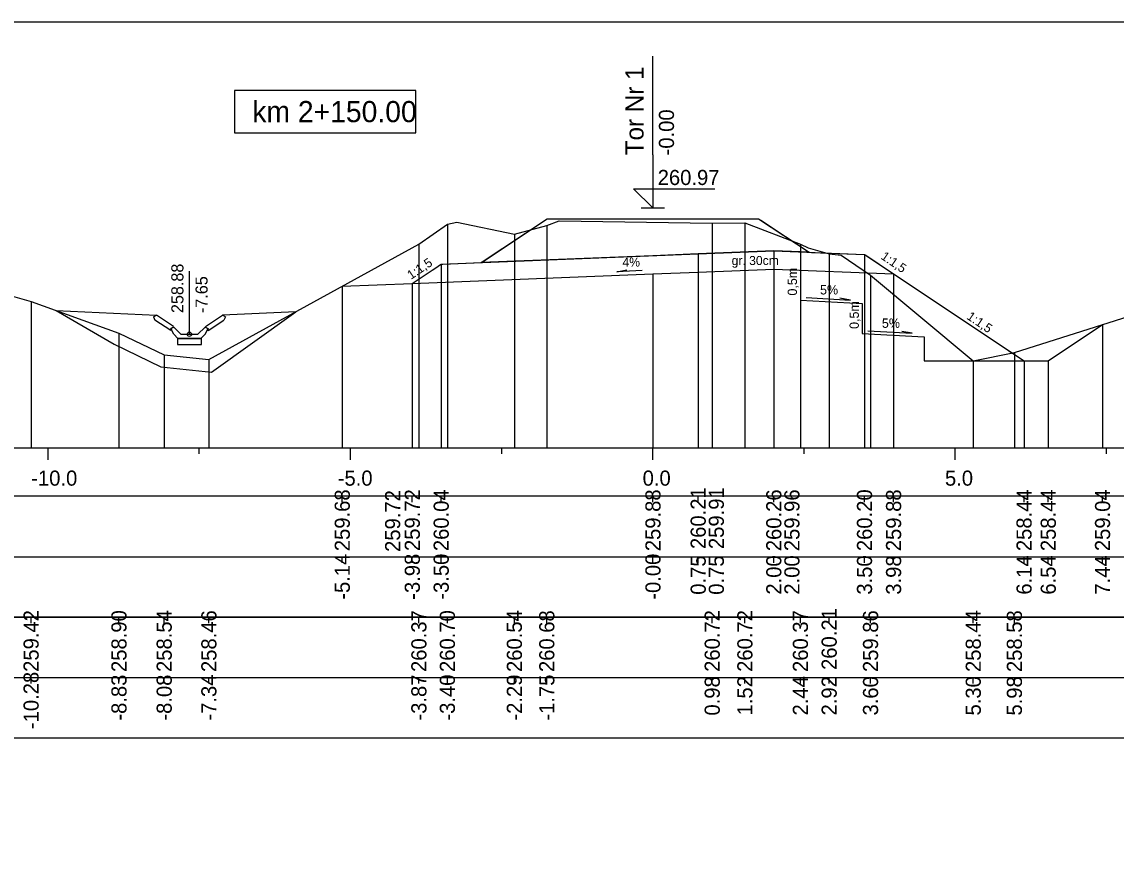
# Model space of a CAD drawing. Extents: x 6516023 to 6560129, y 5513077 to 5529206.
# Drawn here: x 6517187.83 to 6517205.92, y 5513378.96 to 5513392.77 of the extents above; entities that cross this region are included whole.
import ezdxf

# ---------------------------------------------------------------- set-up
doc = ezdxf.new("R2010")
doc.units = 0
for name, color, linetype in [('IR_default', 7, 'Continuous'), ('TOR_PRZEK_P-komponent', 7, 'Continuous'), ('TOR_PRZEK_P-odwodnienie', 7, 'Continuous'), ('TOR_PRZEK_P-opisy', 7, 'Continuous'), ('TOR_PRZEK_P-schodkowanie+wymiana', 7, 'Continuous'), ('TOR_PRZEK_P-tabelka istniejace', 7, 'Continuous'), ('TOR_PRZEK_P-tabelka projektowane', 7, 'Continuous'), ('TOR_PRZEK_P-teren istniejacy', 7, 'Continuous'), ('TOR_PRZEK_P-tory projektowane', 7, 'Continuous'), ('TOR_PRZEK_P-uklad odniesienia', 7, 'Continuous'), ('TOR_PRZEK_P-warstwa ochronna I', 7, 'Continuous'), ('TOR_PRZEK_P-warstwa ochronna II', 7, 'Continuous'), ('TOR_PS_T-skarpy projektowane', 7, 'Continuous'), ('TOR_RAMKI-ramka+tabelka 1', 7, 'Continuous')]:
    doc.layers.add(name, color=color, linetype=linetype)

msp = doc.modelspace()

# ---------------------------------------------------------------- linework, layer by layer
at = {"layer": 'IR_default'}
msp.add_lwpolyline([(6517194.285, 5513388.438), (6517194.615, 5513388.659), (6517194.689, 5513388.707), (6517194.737, 5513388.74), (6517194.763, 5513388.757), (6517194.791, 5513388.758), (6517195.425, 5513388.784), (6517195.471, 5513388.814), (6517196.513, 5513389.509), (6517196.555, 5513389.509), (6517197.513, 5513389.509), (6517197.618, 5513389.509), (6517200.013, 5513389.509), (6517200.048, 5513389.486), (6517200.846, 5513388.954), (6517200.885, 5513388.952), (6517201.763, 5513388.917), (6517201.783, 5513388.904), (6517202.242, 5513388.598), (6517204.124, 5513387.343), (6517204.208, 5513387.287)], dxfattribs=at)
at = {"layer": 'TOR_PRZEK_P-komponent'}
msp.add_lwpolyline([(6517196.513, 5513389.509), (6517197.513, 5513389.509), (6517200.013, 5513389.509), (6517200.846, 5513388.954), (6517200.263, 5513388.977), (6517199.013, 5513388.927), (6517198.263, 5513388.897), (6517195.425, 5513388.784)], close=True, dxfattribs=at)
at = {"layer": 'TOR_PRZEK_P-odwodnienie'}
for p, q in [((6517190.6, 5513387.598), (6517190.6, 5513388.642)), ((6517190.336, 5513387.724), (6517190.055, 5513387.911)), ((6517190.865, 5513387.724), (6517191.145, 5513387.911)), ((6517190.291, 5513387.657), (6517190.03, 5513387.832)), ((6517190.293, 5513387.693), (6517190.34, 5513387.717)), ((6517190.336, 5513387.724), (6517190.327, 5513387.712)), ((6517190.46, 5513387.598), (6517190.34, 5513387.717)), ((6517190.74, 5513387.598), (6517190.86, 5513387.717)), ((6517190.86, 5513387.717), (6517190.908, 5513387.693)), ((6517190.865, 5513387.724), (6517190.873, 5513387.712)), ((6517190.909, 5513387.657), (6517191.171, 5513387.832)), ((6517190.302, 5513387.674), (6517190.291, 5513387.657)), ((6517190.41, 5513387.528), (6517190.79, 5513387.528)), ((6517190.46, 5513387.598), (6517190.74, 5513387.598)), ((6517190.898, 5513387.674), (6517190.909, 5513387.657))]:
    msp.add_line(p, q, dxfattribs=at)
for points in [[(6517188.397, 5513387.99), (6517190.055, 5513387.911)], [(6517188.397, 5513387.99), (6517189.356, 5513387.432), (6517190.127, 5513387.06), (6517190.962, 5513386.973), (6517192.357, 5513387.968)], [(6517190.005, 5513387.884), (6517190.055, 5513387.911)], [(6517190.005, 5513387.884), (6517190.03, 5513387.832)], [(6517192.357, 5513387.968), (6517191.145, 5513387.911)], [(6517191.196, 5513387.884), (6517191.145, 5513387.911)], [(6517191.196, 5513387.884), (6517191.171, 5513387.832)], [(6517190.327, 5513387.712), (6517190.292, 5513387.693)], [(6517190.292, 5513387.693), (6517190.302, 5513387.674)], [(6517190.34, 5513387.598), (6517190.293, 5513387.693)], [(6517190.86, 5513387.598), (6517190.908, 5513387.693)], [(6517190.873, 5513387.712), (6517190.909, 5513387.693)], [(6517190.909, 5513387.693), (6517190.898, 5513387.674)], [(6517190.41, 5513387.528), (6517190.34, 5513387.598)], [(6517190.8, 5513387.528), (6517190.4, 5513387.528), (6517190.4, 5513387.428), (6517190.8, 5513387.428), (6517190.8, 5513387.528)], [(6517190.79, 5513387.528), (6517190.86, 5513387.598)]]:
    msp.add_lwpolyline(points, dxfattribs=at)
msp.add_circle((6517190.6, 5513387.598), 0.035, dxfattribs=at)
at = {"layer": 'TOR_PRZEK_P-opisy'}
msp.add_lwpolyline([(6517198.084, 5513388.652), (6517197.666, 5513388.633), (6517197.834, 5513388.661)], dxfattribs=at)
at = {"layer": 'TOR_PRZEK_P-schodkowanie+wymiana'}
for p, q in [((6517200.703, 5513388.66), (6517200.703, 5513388.16)), ((6517200.703, 5513388.16), (6517201.726, 5513388.108)), ((6517201.726, 5513388.108), (6517201.726, 5513387.608)), ((6517201.726, 5513387.608), (6517202.748, 5513387.557)), ((6517202.748, 5513387.557), (6517202.748, 5513387.158)), ((6517202.748, 5513387.158), (6517204.402, 5513387.158))]:
    msp.add_line(p, q, dxfattribs=at)
at = {"layer": 'TOR_PRZEK_P-tabelka istniejace'}
for p, q in [((6517187.981, 5513382.817), (6517187.981, 5513382.917)), ((6517189.434, 5513382.817), (6517189.434, 5513382.917)), ((6517190.182, 5513382.817), (6517190.182, 5513382.917)), ((6517190.921, 5513382.817), (6517190.921, 5513382.917)), ((6517194.394, 5513382.817), (6517194.394, 5513382.917)), ((6517194.865, 5513382.817), (6517194.865, 5513382.917)), ((6517195.973, 5513382.817), (6517195.973, 5513382.917)), ((6517196.509, 5513382.817), (6517196.509, 5513382.917)), ((6517199.245, 5513382.817), (6517199.245, 5513382.917)), ((6517199.785, 5513382.817), (6517199.785, 5513382.917)), ((6517200.703, 5513382.817), (6517200.703, 5513382.917)), ((6517201.179, 5513382.817), (6517201.179, 5513382.917)), ((6517201.863, 5513382.817), (6517201.863, 5513382.917)), ((6517203.562, 5513382.817), (6517203.562, 5513382.917)), ((6517204.242, 5513382.817), (6517204.242, 5513382.917)), ((6517169.463, 5513381.917), (6517223.263, 5513381.917)), ((6517187.981, 5513381.817), (6517187.981, 5513381.917)), ((6517189.434, 5513381.817), (6517189.434, 5513381.917)), ((6517190.182, 5513381.817), (6517190.182, 5513381.917)), ((6517190.921, 5513381.817), (6517190.921, 5513381.917)), ((6517194.394, 5513381.817), (6517194.394, 5513381.917)), ((6517194.865, 5513381.817), (6517194.865, 5513381.917)), ((6517195.973, 5513381.817), (6517195.973, 5513381.917)), ((6517196.509, 5513381.817), (6517196.509, 5513381.917)), ((6517199.245, 5513381.817), (6517199.245, 5513381.917)), ((6517199.785, 5513381.817), (6517199.785, 5513381.917)), ((6517200.703, 5513381.817), (6517200.703, 5513381.917)), ((6517201.179, 5513381.817), (6517201.179, 5513381.917)), ((6517201.863, 5513381.817), (6517201.863, 5513381.917)), ((6517203.562, 5513381.817), (6517203.562, 5513381.917)), ((6517204.242, 5513381.817), (6517204.242, 5513381.917))]:
    msp.add_line(p, q, dxfattribs=at)
for points in [[(6517194.865, 5513389.419), (6517194.865, 5513385.917), (6517194.865, 5513385.787), (6517194.865, 5513385.717)], [(6517196.509, 5513389.396), (6517196.509, 5513385.917), (6517196.509, 5513385.787), (6517196.509, 5513385.717)], [(6517199.245, 5513389.436), (6517199.245, 5513385.917), (6517199.245, 5513385.787), (6517199.245, 5513385.717)], [(6517199.785, 5513389.439), (6517199.785, 5513385.917), (6517199.785, 5513385.787), (6517199.785, 5513385.717)], [(6517195.973, 5513389.252), (6517195.973, 5513385.917), (6517195.973, 5513385.787), (6517195.973, 5513385.717)], [(6517194.394, 5513389.089), (6517194.394, 5513385.917), (6517194.394, 5513385.787), (6517194.394, 5513385.717)], [(6517200.703, 5513389.087), (6517200.703, 5513385.917), (6517200.703, 5513385.787), (6517200.703, 5513385.717)], [(6517201.179, 5513388.931), (6517201.179, 5513385.917), (6517201.179, 5513385.787), (6517201.179, 5513385.717)], [(6517201.863, 5513388.577), (6517201.863, 5513385.917), (6517201.863, 5513385.787), (6517201.863, 5513385.717)], [(6517187.981, 5513388.139), (6517187.981, 5513385.917), (6517187.981, 5513385.787), (6517187.981, 5513385.717)], [(6517189.434, 5513387.616), (6517189.434, 5513385.917), (6517189.434, 5513385.787), (6517189.434, 5513385.717)], [(6517190.182, 5513387.256), (6517190.182, 5513385.917), (6517190.182, 5513385.787), (6517190.182, 5513385.717)], [(6517190.921, 5513387.178), (6517190.921, 5513385.917), (6517190.921, 5513385.787), (6517190.921, 5513385.717)], [(6517203.562, 5513387.158), (6517203.562, 5513385.917), (6517203.562, 5513385.787), (6517203.562, 5513385.717)], [(6517204.242, 5513387.294), (6517204.242, 5513385.917), (6517204.242, 5513385.787), (6517204.242, 5513385.717)]]:
    msp.add_lwpolyline(points, dxfattribs=at)
msp.add_lwpolyline([(6517169.463, 5513382.917), (6517169.463, 5513380.917), (6517223.263, 5513380.917), (6517223.263, 5513382.917)], close=True, dxfattribs=at)
at = {"layer": 'TOR_PRZEK_P-tabelka projektowane'}
for p, q in [((6517193.127, 5513384.817), (6517193.127, 5513384.917)), ((6517194.285, 5513384.817), (6517194.285, 5513384.917)), ((6517194.285, 5513384.817), (6517194.285, 5513384.917)), ((6517194.763, 5513384.817), (6517194.763, 5513384.917)), ((6517198.263, 5513384.817), (6517198.263, 5513384.917)), ((6517199.013, 5513384.817), (6517199.013, 5513384.917)), ((6517199.013, 5513384.817), (6517199.013, 5513384.917)), ((6517200.263, 5513384.817), (6517200.263, 5513384.917)), ((6517200.263, 5513384.817), (6517200.263, 5513384.917)), ((6517201.763, 5513384.817), (6517201.763, 5513384.917)), ((6517202.242, 5513384.817), (6517202.242, 5513384.917)), ((6517204.402, 5513384.817), (6517204.402, 5513384.917)), ((6517204.802, 5513384.817), (6517204.802, 5513384.917)), ((6517205.7, 5513384.817), (6517205.7, 5513384.917)), ((6517169.463, 5513383.917), (6517223.263, 5513383.917)), ((6517193.127, 5513383.817), (6517193.127, 5513383.917)), ((6517194.285, 5513383.817), (6517194.285, 5513383.917)), ((6517194.285, 5513383.817), (6517194.285, 5513383.917)), ((6517194.763, 5513383.817), (6517194.763, 5513383.917)), ((6517198.263, 5513383.817), (6517198.263, 5513383.917)), ((6517199.013, 5513383.817), (6517199.013, 5513383.917)), ((6517199.013, 5513383.817), (6517199.013, 5513383.917)), ((6517200.263, 5513383.817), (6517200.263, 5513383.917)), ((6517200.263, 5513383.817), (6517200.263, 5513383.917)), ((6517201.763, 5513383.817), (6517201.763, 5513383.917)), ((6517202.242, 5513383.817), (6517202.242, 5513383.917)), ((6517204.402, 5513383.817), (6517204.402, 5513383.917)), ((6517204.802, 5513383.817), (6517204.802, 5513383.917)), ((6517205.7, 5513383.817), (6517205.7, 5513383.917))]:
    msp.add_line(p, q, dxfattribs=at)
for points in [[(6517200.263, 5513388.977), (6517200.263, 5513385.917), (6517200.263, 5513385.787), (6517200.263, 5513385.717)], [(6517199.013, 5513388.927), (6517199.013, 5513385.917), (6517199.013, 5513385.787), (6517199.013, 5513385.717)], [(6517201.763, 5513388.917), (6517201.763, 5513385.917), (6517201.763, 5513385.787), (6517201.763, 5513385.717)], [(6517194.763, 5513388.757), (6517194.763, 5513385.917), (6517194.763, 5513385.787), (6517194.763, 5513385.717)], [(6517198.263, 5513388.597), (6517198.263, 5513385.917), (6517198.263, 5513385.787), (6517198.263, 5513385.717)], [(6517199.013, 5513388.627), (6517199.013, 5513385.917), (6517199.013, 5513385.787), (6517199.013, 5513385.717)], [(6517200.263, 5513388.677), (6517200.263, 5513385.917), (6517200.263, 5513385.787), (6517200.263, 5513385.717)], [(6517202.242, 5513388.598), (6517202.242, 5513385.917), (6517202.242, 5513385.787), (6517202.242, 5513385.717)], [(6517194.285, 5513388.438), (6517194.285, 5513385.917), (6517194.285, 5513385.787), (6517194.285, 5513385.717)], [(6517194.285, 5513388.438), (6517194.285, 5513385.917), (6517194.285, 5513385.787), (6517194.285, 5513385.717)], [(6517193.127, 5513388.392), (6517193.127, 5513385.917), (6517193.127, 5513385.787), (6517193.127, 5513385.717)], [(6517205.7, 5513387.757), (6517205.7, 5513385.917), (6517205.7, 5513385.787), (6517205.7, 5513385.717)], [(6517204.402, 5513387.158), (6517204.402, 5513385.917), (6517204.402, 5513385.787), (6517204.402, 5513385.717)], [(6517204.802, 5513387.158), (6517204.802, 5513385.917), (6517204.802, 5513385.787), (6517204.802, 5513385.717)]]:
    msp.add_lwpolyline(points, dxfattribs=at)
msp.add_lwpolyline([(6517169.463, 5513384.917), (6517169.463, 5513382.917), (6517223.263, 5513382.917), (6517223.263, 5513384.917)], close=True, dxfattribs=at)
at = {"layer": 'TOR_PRZEK_P-teren istniejacy'}
msp.add_lwpolyline([(6517187.438, 5513388.292), (6517187.981, 5513388.139), (6517189.434, 5513387.616), (6517190.182, 5513387.256), (6517190.921, 5513387.178), (6517194.394, 5513389.089), (6517194.865, 5513389.419), (6517195.024, 5513389.45), (6517195.973, 5513389.252), (6517196.509, 5513389.396), (6517196.715, 5513389.476), (6517199.245, 5513389.436), (6517199.785, 5513389.439), (6517200.703, 5513389.087), (6517200.834, 5513389.027), (6517201.179, 5513388.931), (6517201.38, 5513388.906), (6517201.863, 5513388.577), (6517203.562, 5513387.158), (6517204.242, 5513387.294), (6517206.696, 5513388.074)], dxfattribs=at)
at = {"layer": 'TOR_PRZEK_P-tory projektowane'}
for p, q in [((6517198.263, 5513390.565), (6517198.263, 5513392.197)), ((6517198.263, 5513390.565), (6517198.263, 5513389.687)), ((6517198.263, 5513389.687), (6517197.944, 5513390.006)), ((6517197.944, 5513390.006), (6517199.288, 5513390.006)), ((6517198.072, 5513389.687), (6517198.455, 5513389.687))]:
    msp.add_line(p, q, dxfattribs=at)
at = {"layer": 'TOR_PRZEK_P-uklad odniesienia'}
for p, q in [((6517173.263, 5513385.717), (6517223.263, 5513385.717)), ((6517188.263, 5513385.517), (6517188.263, 5513385.717)), ((6517190.763, 5513385.617), (6517190.763, 5513385.717)), ((6517193.263, 5513385.517), (6517193.263, 5513385.717)), ((6517195.763, 5513385.617), (6517195.763, 5513385.717)), ((6517198.263, 5513385.517), (6517198.263, 5513385.717)), ((6517200.763, 5513385.617), (6517200.763, 5513385.717)), ((6517203.263, 5513385.517), (6517203.263, 5513385.717)), ((6517205.763, 5513385.617), (6517205.763, 5513385.717))]:
    msp.add_line(p, q, dxfattribs=at)
msp.add_lwpolyline([(6517194.345, 5513391.632), (6517191.345, 5513391.632), (6517191.345, 5513390.932), (6517194.345, 5513390.932)], close=True, dxfattribs=at)
at = {"layer": 'TOR_PRZEK_P-warstwa ochronna I'}
msp.add_lwpolyline([(6517194.285, 5513388.438), (6517198.263, 5513388.597), (6517199.013, 5513388.627), (6517200.263, 5513388.677), (6517202.242, 5513388.598)], dxfattribs=at)
at = {"layer": 'TOR_PRZEK_P-warstwa ochronna II'}
msp.add_lwpolyline([(6517193.127, 5513388.392), (6517194.285, 5513388.438), (6517194.763, 5513388.757), (6517199.013, 5513388.927), (6517200.263, 5513388.977), (6517201.763, 5513388.917), (6517204.402, 5513387.158), (6517204.802, 5513387.158), (6517205.7, 5513387.757)], dxfattribs=at)
at = {"layer": 'TOR_PS_T-skarpy projektowane'}
for points in [[(6517200.796, 5513388.204), (6517201.531, 5513388.164), (6517201.358, 5513388.195)], [(6517201.819, 5513387.653), (6517202.554, 5513387.613), (6517202.381, 5513387.644)]]:
    msp.add_lwpolyline(points, dxfattribs=at)
at = {"layer": 'TOR_RAMKI-ramka+tabelka 1'}
msp.add_lwpolyline([(6517109.813, 5513392.767), (6517357.313, 5513392.767), (6517357.313, 5513364.267), (6517109.813, 5513364.267)], close=True, dxfattribs=at)

# ---------------------------------------------------------------- texts
at = {"layer": 'TOR_PRZEK_P-odwodnienie'}
for s, p in [('258.88', (6517190.5, 5513387.948)), ('-7.65', (6517190.9, 5513387.948))]:
    msp.add_text(s, height=0.2, rotation=90, dxfattribs=at).set_placement(p)
at = {"layer": 'TOR_PRZEK_P-opisy'}
for s, rotation, p in [('1:1,5', 325.9299, (6517202.022, 5513388.854)), ('1:1,5', 34.0701, (6517194.264, 5513388.497)), ('4%', 0.1515, (6517197.761, 5513388.717)), ('1:1,5', 325.9299, (6517203.442, 5513387.86))]:
    msp.add_text(s, height=0.15, rotation=rotation, dxfattribs=at).set_placement(p)
at = {"layer": 'TOR_PRZEK_P-schodkowanie+wymiana'}
for p in [(6517200.647, 5513388.238), (6517201.67, 5513387.686)]:
    msp.add_text('0,5m', height=0.1545, rotation=90, dxfattribs=at).set_placement(p)
at = {"layer": 'TOR_PRZEK_P-tabelka istniejace'}
for s, p in [('259.42', (6517188.106, 5513382.011)), ('258.90', (6517189.559, 5513382.009)), ('258.54', (6517190.307, 5513382.009)), ('258.46', (6517191.046, 5513382.008)), ('260.37', (6517194.519, 5513382.009)), ('260.70', (6517194.99, 5513382.009)), ('260.54', (6517196.098, 5513382.009)), ('260.68', (6517196.634, 5513382.008)), ('260.72', (6517199.37, 5513382.011)), ('260.72', (6517199.91, 5513382.011)), ('260.37', (6517200.828, 5513382.009)), ('260.21', (6517201.304, 5513382.043)), ('259.86', (6517201.988, 5513382.008)), ('258.44', (6517203.687, 5513382.009)), ('258.58', (6517204.367, 5513382.008)), ('-10.28', (6517188.106, 5513381.064)), ('-8.83', (6517189.559, 5513381.204)), ('-8.08', (6517190.307, 5513381.204)), ('-7.34', (6517191.046, 5513381.205)), ('-3.87', (6517194.519, 5513381.205)), ('-3.40', (6517194.99, 5513381.205)), ('-2.29', (6517196.098, 5513381.205)), ('-1.75', (6517196.634, 5513381.204)), ('0.98', (6517199.37, 5513381.288)), ('1.52', (6517199.91, 5513381.29)), ('2.44', (6517200.828, 5513381.289)), ('2.92', (6517201.304, 5513381.29)), ('3.60', (6517201.988, 5513381.289)), ('5.30', (6517203.687, 5513381.289)), ('5.98', (6517204.367, 5513381.288))]:
    msp.add_text(s, height=0.25, rotation=90, dxfattribs=at).set_placement(p)
at = {"layer": 'TOR_PRZEK_P-tabelka projektowane'}
for s, p in [('259.68', (6517193.252, 5513384.008)), ('259.72', (6517194.085, 5513383.996)), ('259.72', (6517194.41, 5513384.011)), ('260.04', (6517194.888, 5513384.009)), ('259.88', (6517198.39, 5513384.008)), ('260.21', (6517199.138, 5513384.043)), ('259.91', (6517199.438, 5513384.043)), ('260.26', (6517200.388, 5513384.008)), ('259.96', (6517200.688, 5513384.008)), ('260.20', (6517201.888, 5513384.009)), ('259.88', (6517202.369, 5513384.008)), ('258.44', (6517204.527, 5513384.009)), ('258.44', (6517204.927, 5513384.009)), ('259.04', (6517205.825, 5513384.009)), ('-5.14', (6517193.252, 5513383.205)), ('-3.98', (6517194.41, 5513383.204)), ('-3.50', (6517194.888, 5513383.205)), ('-0.00', (6517198.39, 5513383.205)), ('0.75', (6517199.138, 5513383.287)), ('0.75', (6517199.438, 5513383.287)), ('2.00', (6517200.388, 5513383.289)), ('2.00', (6517200.688, 5513383.289)), ('3.50', (6517201.888, 5513383.289)), ('3.98', (6517202.369, 5513383.288)), ('6.14', (6517204.527, 5513383.289)), ('6.54', (6517204.927, 5513383.289)), ('7.44', (6517205.825, 5513383.289))]:
    msp.add_text(s, height=0.25, rotation=90, dxfattribs=at).set_placement(p)
at = {"layer": 'TOR_PRZEK_P-tory projektowane'}
for s, height, p in [('Tor Nr 1', 0.3, (6517198.109, 5513390.559)), ('-0.00', 0.25, (6517198.613, 5513390.557))]:
    msp.add_text(s, height=height, rotation=90, dxfattribs=at).set_placement(p)
msp.add_text('260.97', height=0.25, dxfattribs=at).set_placement((6517198.343, 5513390.067))
at = {"layer": 'TOR_PRZEK_P-uklad odniesienia'}
for s, height, p in [('km 2+150.00', 0.35, (6517191.639, 5513391.107)), ('-10.0', 0.25, (6517187.983, 5513385.092)), ('-5.0', 0.25, (6517193.052, 5513385.092)), ('0.0', 0.25, (6517198.094, 5513385.092)), ('5.0', 0.25, (6517203.094, 5513385.092))]:
    msp.add_text(s, height=height, dxfattribs=at).set_placement(p)
at = {"layer": 'TOR_PRZEK_P-warstwa ochronna I'}
msp.add_text('gr. 30cm', height=0.15, dxfattribs=at).set_placement((6517199.566, 5513388.743))
at = {"layer": 'TOR_PS_T-skarpy projektowane'}
for p in [(6517201.028, 5513388.256), (6517202.051, 5513387.704)]:
    msp.add_text('5%', height=0.1545, dxfattribs=at).set_placement(p)

doc.saveas('drawing.dxf')
